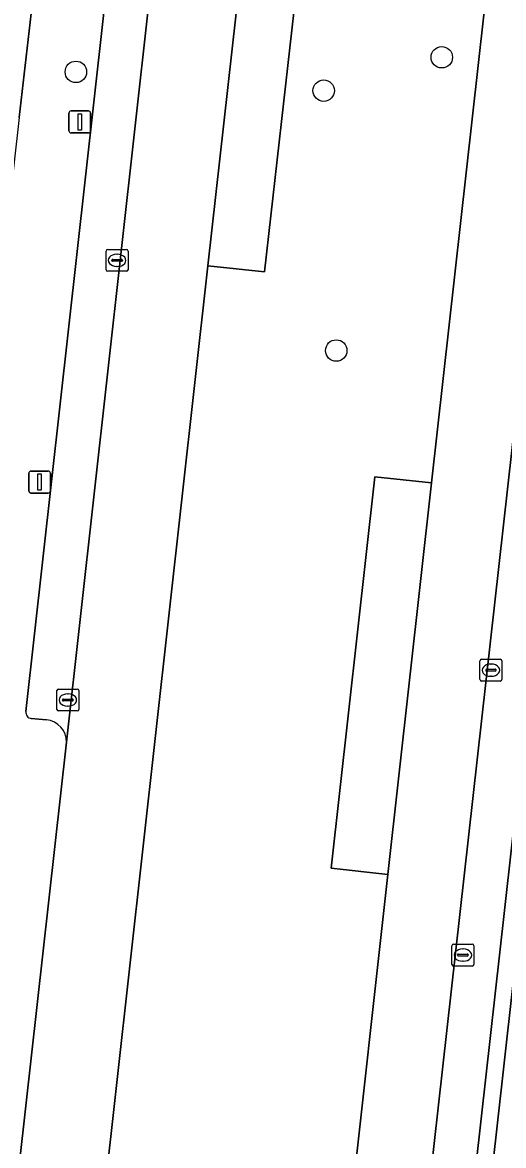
# Model space of a CAD drawing. Extents: x 161928 to 163071, y 386474 to 387428.
# Drawn here: x 162312.5 to 162334.4, y 387149.3 to 387200.6 of the extents above; entities that cross this region are included whole.
import ezdxf

# ---------------------------------------------------------------- set-up
doc = ezdxf.new("R2010")
doc.units = 0
for name, color, linetype in [('IMGEO_Berm_groen', 7, 'Continuous'), ('IMGEO_Boom', 7, 'Continuous'), ('IMGEO_Fietspad_gesloten', 7, 'Continuous'), ('IMGEO_Kolk', 7, 'Continuous'), ('IMGEO_Lichtmast', 7, 'Continuous'), ('IMGEO_Parkeervlak_open', 7, 'Continuous'), ('IMGEO_Rijbaan_lokaal_open', 7, 'Continuous'), ('IMGEO_Verkeerseiland_open', 7, 'Continuous'), ('IMGEO_Voetpad_open', 7, 'Continuous')]:
    doc.layers.add(name, color=color, linetype=linetype)

msp = doc.modelspace()

# ---------------------------------------------------------------- linework, layer by layer
at = {"layer": 'IMGEO_Berm_groen'}
msp.add_lwpolyline([(162328.957, 387261.15), (162328.575, 387257.733), (162322.961, 387207.382), (162325.571, 387207.091), (162323.545, 387189.2), (162320.968, 387189.478), (162316.222, 387146.882), (162320.587, 387146.404), (162327.389, 387145.669), (162329.167, 387161.695), (162326.579, 387161.986), (162328.574, 387179.838), (162331.156, 387179.573), (162335.944, 387222.428)], dxfattribs=at)
at = {"layer": 'IMGEO_Boom'}
for centre in [(162331.627, 387198.987), (162314.948, 387198.322), (162326.244, 387197.465), (162326.815, 387185.606)]:
    msp.add_circle(centre, 0.489, dxfattribs=at)
at = {"layer": 'IMGEO_Fietspad_gesloten'}
msp.add_lwpolyline([(162346.705, 387262.84), (162345.917, 387255.475), (162342.259, 387223.761), (162338.733, 387191.372), (162334.129, 387150.09), (162332.727, 387137.518)], dxfattribs=at)
at = {"layer": 'IMGEO_Kolk'}
for p, q in [((162316.324, 387189.295), (162316.324, 387190.147)), ((162316.399, 387190.221), (162317.251, 387190.221)), ((162316.812, 387190.001), (162316.837, 387190.001)), ((162317.325, 387190.147), (162317.325, 387189.295)), ((162316.583, 387189.715), (162316.583, 387189.727)), ((162317.021, 387189.678), (162316.623, 387189.678)), ((162316.626, 387189.764), (162317.024, 387189.764)), ((162316.835, 387189.441), (162316.81, 387189.441)), ((162317.067, 387189.727), (162317.067, 387189.715)), ((162317.251, 387189.221), (162316.399, 387189.221)), ((162333.367, 387170.595), (162333.367, 387171.447)), ((162333.442, 387171.521), (162334.294, 387171.521)), ((162334.368, 387171.447), (162334.368, 387170.595)), ((162333.626, 387171.015), (162333.626, 387171.027)), ((162334.064, 387170.978), (162333.666, 387170.978)), ((162333.669, 387171.064), (162334.067, 387171.064)), ((162333.855, 387171.301), (162333.88, 387171.301)), ((162334.11, 387171.027), (162334.11, 387171.015)), ((162334.294, 387170.521), (162333.442, 387170.521)), ((162333.878, 387170.741), (162333.853, 387170.741)), ((162314.082, 387169.234), (162314.082, 387170.086)), ((162314.157, 387170.16), (162315.009, 387170.16)), ((162314.57, 387169.94), (162314.595, 387169.94)), ((162315.083, 387170.086), (162315.083, 387169.234)), ((162314.341, 387169.654), (162314.341, 387169.666)), ((162314.779, 387169.617), (162314.381, 387169.617)), ((162314.384, 387169.703), (162314.782, 387169.703)), ((162314.593, 387169.38), (162314.568, 387169.38)), ((162314.825, 387169.666), (162314.825, 387169.654)), ((162315.009, 387169.16), (162314.157, 387169.16)), ((162332.09, 387157.596), (162332.09, 387158.448)), ((162332.165, 387158.522), (162333.017, 387158.522)), ((162332.578, 387158.302), (162332.603, 387158.302)), ((162333.091, 387158.448), (162333.091, 387157.596)), ((162332.349, 387158.016), (162332.349, 387158.028)), ((162332.787, 387157.979), (162332.389, 387157.979)), ((162332.392, 387158.065), (162332.79, 387158.065)), ((162332.601, 387157.742), (162332.576, 387157.742)), ((162332.833, 387158.028), (162332.833, 387158.016)), ((162333.017, 387157.522), (162332.165, 387157.522))]:
    msp.add_line(p, q, dxfattribs=at)
for points in [[(162316.324, 387189.295), (162316.324, 387190.147)], [(162316.399, 387190.221), (162317.251, 387190.221)], [(162317.325, 387190.147), (162317.325, 387189.295)], [(162317.251, 387189.221), (162316.399, 387189.221)], [(162333.367, 387170.595), (162333.367, 387171.447)], [(162333.442, 387171.521), (162334.294, 387171.521)], [(162334.368, 387171.447), (162334.368, 387170.595)], [(162334.294, 387170.521), (162333.442, 387170.521)], [(162314.082, 387169.234), (162314.082, 387170.086)], [(162314.157, 387170.16), (162315.009, 387170.16)], [(162315.083, 387170.086), (162315.083, 387169.234)], [(162315.009, 387169.16), (162314.157, 387169.16)], [(162332.09, 387157.596), (162332.09, 387158.448)], [(162332.165, 387158.522), (162333.017, 387158.522)], [(162333.091, 387158.448), (162333.091, 387157.596)], [(162333.017, 387157.522), (162332.165, 387157.522)]]:
    msp.add_lwpolyline(points, dxfattribs=at)
for centre, radius, start, end in [((162316.401, 387190.145), 0.0765, 91.552, 178.448), ((162316.401, 387190.145), 0.0765, 91.552, 178.448), ((162317.249, 387190.145), 0.0765, 1.552, 88.448), ((162317.249, 387190.145), 0.0765, 1.552, 88.448), ((162316.623, 387189.724), 0.0403, 85.8775, 175.7526), ((162316.62, 387189.714), 0.0366, 178.938, 274.7102), ((162317.024, 387189.721), 0.043, 264.8664, 352.4533), ((162317.028, 387189.726), 0.0386, 1.7309, 96.639), ((162316.401, 387189.297), 0.0765, 181.552, 268.448), ((162316.401, 387189.297), 0.0765, 181.552, 268.448), ((162317.249, 387189.297), 0.0765, 271.552, 358.448), ((162317.249, 387189.297), 0.0765, 271.552, 358.448), ((162333.444, 387171.445), 0.0765, 91.552, 178.448), ((162333.444, 387171.445), 0.0765, 91.552, 178.448), ((162334.292, 387171.445), 0.0765, 1.552, 88.448), ((162334.292, 387171.445), 0.0765, 1.552, 88.448), ((162333.666, 387171.024), 0.0403, 85.8775, 175.7526), ((162333.663, 387171.014), 0.0366, 178.938, 274.7102), ((162334.067, 387171.021), 0.043, 264.8664, 352.4533), ((162334.071, 387171.026), 0.0386, 1.7309, 96.639), ((162333.444, 387170.597), 0.0765, 181.552, 268.448), ((162333.444, 387170.597), 0.0765, 181.552, 268.448), ((162334.292, 387170.597), 0.0765, 271.552, 358.448), ((162334.292, 387170.597), 0.0765, 271.552, 358.448), ((162314.159, 387170.084), 0.0765, 91.552, 178.448), ((162314.159, 387170.084), 0.0765, 91.552, 178.448), ((162315.007, 387170.084), 0.0765, 1.552, 88.448), ((162315.007, 387170.084), 0.0765, 1.552, 88.448), ((162314.381, 387169.663), 0.0403, 85.8775, 175.7526), ((162314.378, 387169.653), 0.0366, 178.938, 274.7102), ((162314.782, 387169.66), 0.043, 264.8664, 352.4533), ((162314.786, 387169.665), 0.0386, 1.7309, 96.639), ((162314.159, 387169.236), 0.0765, 181.552, 268.448), ((162314.159, 387169.236), 0.0765, 181.552, 268.448), ((162315.007, 387169.236), 0.0765, 271.552, 358.448), ((162315.007, 387169.236), 0.0765, 271.552, 358.448), ((162332.167, 387158.446), 0.0765, 91.552, 178.448), ((162332.167, 387158.446), 0.0765, 91.552, 178.448), ((162333.015, 387158.446), 0.0765, 1.552, 88.448), ((162333.015, 387158.446), 0.0765, 1.552, 88.448), ((162332.167, 387157.598), 0.0765, 181.552, 268.448), ((162332.167, 387157.598), 0.0765, 181.552, 268.448), ((162332.389, 387158.025), 0.0403, 85.8775, 175.7526), ((162332.386, 387158.015), 0.0366, 178.938, 274.7102), ((162332.79, 387158.022), 0.043, 264.8664, 352.4533), ((162332.794, 387158.027), 0.0386, 1.7309, 96.639), ((162333.015, 387157.598), 0.0765, 271.552, 358.448), ((162333.015, 387157.598), 0.0765, 271.552, 358.448)]:
    msp.add_arc(centre, radius, start, end, dxfattribs=at)
for centre, major_axis, ratio, start_param, end_param in [((162316.811, 387189.721), (-0.387, 0.002), 0.722429, 4.712389, 7.853982), ((162316.836, 387189.721), (-0.39, 0.002), 0.717154, 1.570796, 4.712389), ((162333.854, 387171.021), (-0.387, 0.002), 0.722429, 4.712389, 7.853982), ((162333.879, 387171.021), (-0.39, 0.002), 0.717154, 1.570796, 4.712389), ((162314.569, 387169.66), (-0.387, 0.002), 0.722429, 4.712389, 7.853982), ((162314.594, 387169.66), (-0.39, 0.002), 0.717154, 1.570796, 4.712389), ((162332.577, 387158.022), (-0.387, 0.002), 0.722429, 4.712389, 7.853982), ((162332.602, 387158.022), (-0.39, 0.002), 0.717154, 1.570796, 4.712389)]:
    msp.add_ellipse(centre, major_axis=major_axis, ratio=ratio, start_param=start_param, end_param=end_param, dxfattribs=at)
at = {"layer": 'IMGEO_Lichtmast'}
for p, q in [((162314.727, 387196.536), (162315.517, 387196.536)), ((162315.517, 387196.536), (162314.727, 387196.536)), ((162314.627, 387195.636), (162314.627, 387196.436)), ((162314.627, 387196.436), (162314.627, 387195.636)), ((162315.617, 387196.436), (162315.617, 387195.636)), ((162315.617, 387195.636), (162315.617, 387196.436)), ((162315.517, 387195.536), (162314.727, 387195.536)), ((162314.727, 387195.536), (162315.517, 387195.536)), ((162312.798, 387179.205), (162312.798, 387180.005)), ((162312.798, 387180.005), (162312.798, 387179.205)), ((162312.898, 387180.105), (162313.688, 387180.105)), ((162313.688, 387180.105), (162312.898, 387180.105)), ((162313.788, 387180.005), (162313.788, 387179.205)), ((162313.788, 387179.205), (162313.788, 387180.005)), ((162313.688, 387179.105), (162312.898, 387179.105)), ((162312.898, 387179.105), (162313.688, 387179.105))]:
    msp.add_line(p, q, dxfattribs=at)
for points in [[(162315.047, 387196.411), (162315.197, 387196.411), (162315.197, 387195.661), (162315.047, 387195.661), (162315.047, 387196.411)], [(162313.218, 387179.98), (162313.368, 387179.98), (162313.368, 387179.23), (162313.218, 387179.23), (162313.218, 387179.98)]]:
    msp.add_lwpolyline(points, dxfattribs=at)
for centre, start, end in [((162314.727, 387196.436), 90, 180), ((162314.727, 387196.436), 90, 180), ((162315.517, 387196.436), 0, 90), ((162315.517, 387196.436), 360, 90), ((162314.727, 387195.636), 180, 270), ((162314.727, 387195.636), 180, 270), ((162315.517, 387195.636), 270, 0), ((162315.517, 387195.636), 270, 0), ((162312.898, 387180.005), 90, 180), ((162312.898, 387180.005), 90, 180), ((162313.688, 387180.005), 0, 90), ((162313.688, 387180.005), 360, 90), ((162312.898, 387179.205), 180, 270), ((162312.898, 387179.205), 180, 270), ((162313.688, 387179.205), 270, 0), ((162313.688, 387179.205), 270, 0)]:
    msp.add_arc(centre, 0.1, start, end, dxfattribs=at)
at = {"layer": 'IMGEO_Parkeervlak_open'}
for points in [[(162314.527, 387167.729), (162324.485, 387257.3)], [(162322.385, 387256.373), (162312.674, 387169.139)], [(162343.111, 387255.161), (162331.084, 387147.667)], [(162332.126, 387148.463), (162333.171, 387148.37), (162333.416, 387150.546), (162334.486, 387160.05), (162344.971, 387254.04), (162343.97, 387254.173)], [(162312.918, 387168.812), (162313.607, 387168.754)]]:
    msp.add_lwpolyline(points, dxfattribs=at)
for points in [[(162320.968, 387189.478), (162323.545, 387189.2), (162325.571, 387207.091), (162322.961, 387207.382)], [(162329.167, 387161.695), (162331.156, 387179.573), (162328.574, 387179.838), (162326.579, 387161.986)]]:
    msp.add_lwpolyline(points, close=True, dxfattribs=at)
for centre, radius, start, end in [((162312.949, 387169.09), 0.28, 169.9188, 263.5401), ((162313.518, 387167.749), 1.009, 358.868, 84.9518)]:
    msp.add_arc(centre, radius, start, end, dxfattribs=at)
at = {"layer": 'IMGEO_Rijbaan_lokaal_open'}
for points in [[(162314.145, 387128.5), (162315.714, 387142.532), (162315.978, 387144.787), (162316.222, 387146.882), (162320.968, 387189.478), (162322.961, 387207.382), (162328.575, 387257.733), (162324.595, 387258.179), (162324.485, 387257.3), (162314.527, 387167.729), (162311.851, 387143.8), (162310.201, 387129.087), (162309.861, 387125.998), (162300.517, 387042.959), (162300.407, 387041.864)], [(162329.769, 387135.676), (162331.084, 387147.667), (162343.111, 387255.161), (162343.217, 387256.141), (162339.772, 387256.522), (162337.943, 387240.269), (162335.944, 387222.428), (162331.156, 387179.573), (162329.167, 387161.695), (162327.389, 387145.669), (162327.149, 387143.579), (162326.979, 387142.177)]]:
    msp.add_lwpolyline(points, dxfattribs=at)
at = {"layer": 'IMGEO_Verkeerseiland_open'}
for points in [[(162344.574, 387265.575), (162344.285, 387265.608), (162343.901, 387262.267), (162343.462, 387258.334), (162345.566, 387258.126), (162345.138, 387254.027), (162344.971, 387254.04), (162334.486, 387160.05), (162333.416, 387150.546), (162333.171, 387148.37), (162332.126, 387148.463)], [(162332.727, 387137.518), (162334.129, 387150.09), (162338.733, 387191.372), (162342.259, 387223.761), (162345.917, 387255.475), (162346.705, 387262.84)]]:
    msp.add_lwpolyline(points, dxfattribs=at)
at = {"layer": 'IMGEO_Voetpad_open'}
for points in [[(162319.355, 387258.927), (162312.909, 387200.984), (162312.357, 387196.239), (162309.272, 387168.767), (162307.918, 387156.711), (162305.824, 387156.934), (162305.249, 387151.876), (162307.337, 387151.653), (162306.809, 387146.718)], [(162312.674, 387169.139), (162322.385, 387256.373)], [(162312.357, 387196.239), (162312.909, 387200.984), (162310.527, 387201.22), (162307.165, 387201.575), (162301.279, 387202.242), (162291.454, 387203.356), (162288.366, 387203.706)], [(162313.607, 387168.754), (162312.918, 387168.812)], [(162311.851, 387143.8), (162314.527, 387167.729)]]:
    msp.add_lwpolyline(points, dxfattribs=at)
for centre, radius, start, end in [((162312.949, 387169.09), 0.28, 169.9188, 263.5401), ((162313.518, 387167.749), 1.009, 358.868, 84.9518)]:
    msp.add_arc(centre, radius, start, end, dxfattribs=at)

doc.saveas('drawing.dxf')
